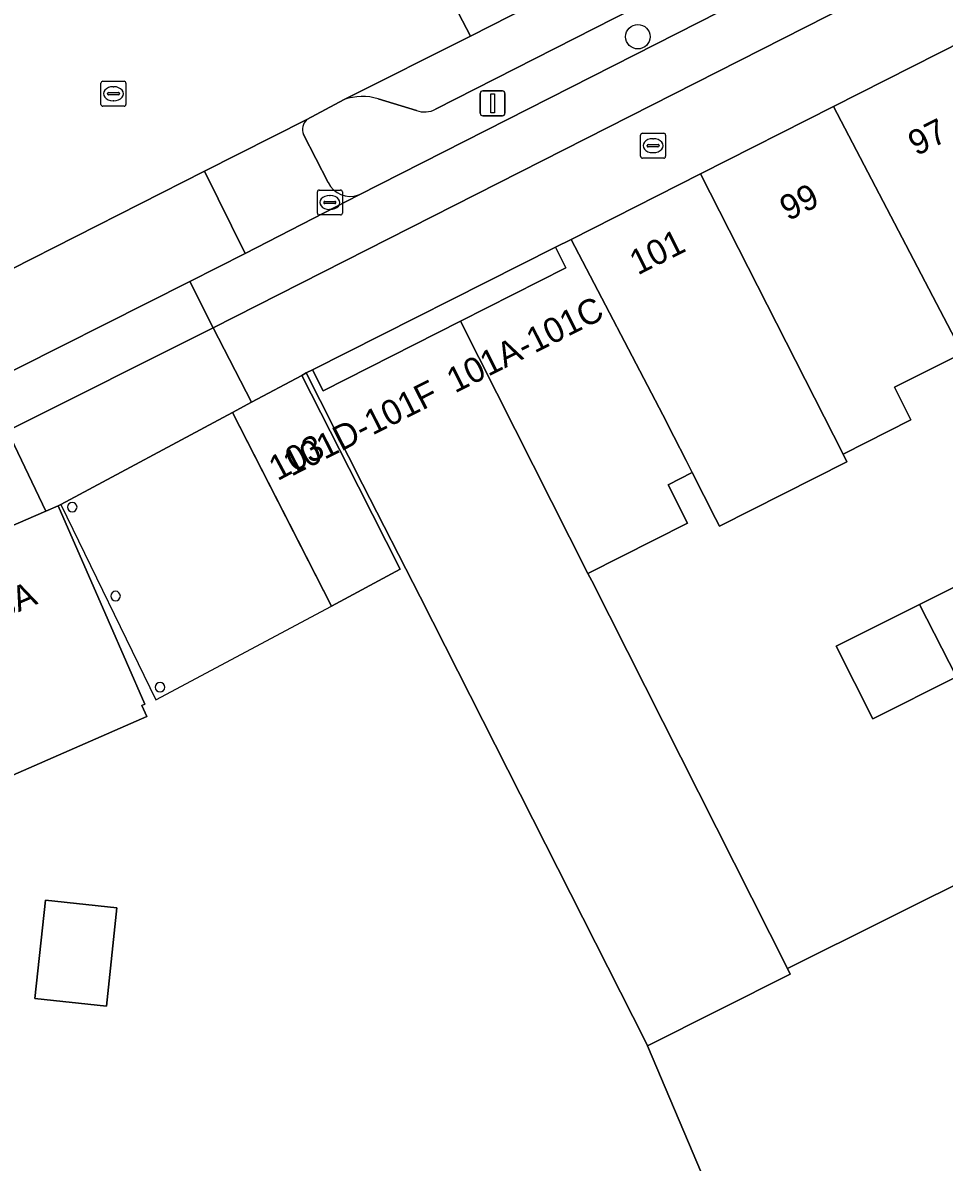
# Model space of a CAD drawing. Extents: x 158086 to 159499, y 382904 to 383981.
# Drawn here: x 158860.57 to 158897.48, y 383148.76 to 383194.39 of the extents above; entities that cross this region are included whole.
import ezdxf

# ---------------------------------------------------------------- set-up
doc = ezdxf.new("R2010")
doc.units = 0
for name, color, linetype in [('IMGEO_Berm_open', 7, 'Continuous'), ('IMGEO_Boom', 7, 'Continuous'), ('IMGEO_Brandkraan', 7, 'Continuous'), ('IMGEO_Erf', 7, 'Continuous'), ('IMGEO_Fietspad_gesloten', 7, 'Continuous'), ('IMGEO_Kolk', 7, 'Continuous'), ('IMGEO_Lichtmast', 7, 'Continuous'), ('IMGEO_Pand', 7, 'Continuous'), ('IMGEO_Pand_nummerreeks', 7, 'Continuous'), ('IMGEO_Pand_overbouw', 7, 'Continuous'), ('IMGEO_Parkeervlak_open', 7, 'Continuous'), ('IMGEO_Rijbaan_lokaal_gesloten', 7, 'Continuous'), ('IMGEO_Rijbaan_lokaal_open', 7, 'Continuous'), ('IMGEO_Rioolput', 7, 'Continuous'), ('IMGEO_Voetpad_open', 7, 'Continuous')]:
    doc.layers.add(name, color=color, linetype=linetype)

msp = doc.modelspace()

# ---------------------------------------------------------------- linework, layer by layer
at = {"layer": 'IMGEO_Berm_open'}
for points in [[(158934.379, 383218.139), (158933.615, 383219.659), (158877.108, 383190.925)], [(158874.019, 383187.49), (158934.379, 383218.139)], [(158873.446, 383191.309), (158871.951, 383190.514)], [(158876.342, 383190.872), (158874.809, 383191.341)], [(158871.823, 383189.913), (158872.804, 383187.991)]]:
    msp.add_lwpolyline(points, dxfattribs=at)
for centre, radius, start, end in [((158874.175, 383189.288), 2.148, 72.8436, 109.8463), ((158876.666, 383191.747), 0.933, 249.6598, 298.2562), ((158872.314, 383190.122), 0.534, 132.8704, 203.0834), ((158873.692, 383188.422), 0.987, 205.8683, 289.3145)]:
    msp.add_arc(centre, radius, start, end, dxfattribs=at)
at = {"layer": 'IMGEO_Boom'}
msp.add_circle((158885.208, 383193.827), 0.489, dxfattribs=at)
at = {"layer": 'IMGEO_Brandkraan'}
for p, q in [((158885.316, 383189.039), (158885.316, 383189.891)), ((158885.391, 383189.965), (158886.243, 383189.965)), ((158885.804, 383189.745), (158885.829, 383189.745)), ((158886.317, 383189.891), (158886.317, 383189.039)), ((158885.575, 383189.459), (158885.575, 383189.471)), ((158886.013, 383189.422), (158885.615, 383189.422)), ((158885.618, 383189.508), (158886.016, 383189.508)), ((158885.827, 383189.185), (158885.802, 383189.185)), ((158886.059, 383189.471), (158886.059, 383189.459)), ((158886.243, 383188.965), (158885.391, 383188.965))]:
    msp.add_line(p, q, dxfattribs=at)
for points in [[(158885.316, 383189.039), (158885.316, 383189.891)], [(158885.391, 383189.965), (158886.243, 383189.965)], [(158886.317, 383189.891), (158886.317, 383189.039)], [(158886.243, 383188.965), (158885.391, 383188.965)]]:
    msp.add_lwpolyline(points, dxfattribs=at)
for centre, radius, start, end in [((158885.393, 383189.889), 0.0765, 91.552, 178.448), ((158885.393, 383189.889), 0.0765, 91.552, 178.448), ((158886.241, 383189.889), 0.0765, 1.552, 88.448), ((158886.241, 383189.889), 0.0765, 1.552, 88.448), ((158885.615, 383189.468), 0.0403, 85.8775, 175.7526), ((158885.612, 383189.458), 0.0366, 178.938, 274.7102), ((158886.016, 383189.465), 0.043, 264.8664, 352.4533), ((158886.02, 383189.47), 0.0386, 1.7309, 96.639), ((158885.393, 383189.041), 0.0765, 181.552, 268.448), ((158885.393, 383189.041), 0.0765, 181.552, 268.448), ((158886.241, 383189.041), 0.0765, 271.552, 358.448), ((158886.241, 383189.041), 0.0765, 271.552, 358.448)]:
    msp.add_arc(centre, radius, start, end, dxfattribs=at)
for centre, major_axis, ratio, start_param, end_param in [((158885.803, 383189.465), (-0.387, 0.002), 0.722429, 4.712389, 7.853982), ((158885.828, 383189.465), (-0.39, 0.002), 0.717154, 1.570796, 4.712389)]:
    msp.add_ellipse(centre, major_axis=major_axis, ratio=ratio, start_param=start_param, end_param=end_param, dxfattribs=at)
at = {"layer": 'IMGEO_Erf'}
for points in [[(158872.178, 383180.494), (158872.604, 383179.655), (158878.106, 383182.441), (158882.329, 383184.579), (158881.915, 383185.397)], [(158896.486, 383171.099), (158899.834, 383172.778), (158901.297, 383169.86), (158897.966, 383168.19), (158894.614, 383166.51), (158893.151, 383169.427)], [(158861.481, 383159.254), (158864.34, 383158.949), (158863.921, 383155.013), (158861.062, 383155.317)]]:
    msp.add_lwpolyline(points, close=True, dxfattribs=at)
for points in [[(158898.209, 383181.162), (158895.489, 383179.789), (158896.145, 383178.49), (158893.425, 383177.116), (158893.582, 383176.808), (158888.476, 383174.231), (158888.321, 383174.539), (158887.388, 383176.372), (158886.418, 383175.879), (158887.192, 383174.344), (158883.21, 383172.334), (158883.361, 383172.036), (158891.196, 383156.515), (158899.184, 383160.496)], [(158887.939, 383147.875), (158885.588, 383153.415), (158885.511, 383153.594), (158876.484, 383171.398), (158874.185, 383175.907), (158871.926, 383180.367), (158871.746, 383180.263), (158874.015, 383175.806), (158875.694, 383172.508), (158872.934, 383171.032), (158871.252, 383174.328), (158868.978, 383178.782), (158862.093, 383175.099), (158861.987, 383175.042), (158863.993, 383170.463), (158865.464, 383167.106), (158865.342, 383167.053), (158865.536, 383166.613), (158859.956, 383164.168)]]:
    msp.add_lwpolyline(points, dxfattribs=at)
for centre, start, end in [((158862.557, 383174.992), 0, 180), ((158862.557, 383174.992), 180, 0), ((158864.292, 383171.432), 0, 180), ((158864.292, 383171.432), 180, 360), ((158866.07, 383167.782), 0, 180), ((158866.07, 383167.782), 180, 0)]:
    msp.add_arc(centre, 0.19, start, end, dxfattribs=at)
at = {"layer": 'IMGEO_Fietspad_gesloten'}
msp.add_lwpolyline([(158955.767, 383229.049), (158938.183, 383220.111), (158934.379, 383218.139), (158874.019, 383187.49), (158869.478, 383185.143), (158867.264, 383184.027), (158868.202, 383182.167), (158958.642, 383228.082)], dxfattribs=at)
msp.add_lwpolyline([(158868.202, 383182.167), (158867.264, 383184.027), (158858.726, 383179.723), (158859.959, 383178.045)], close=True, dxfattribs=at)
at = {"layer": 'IMGEO_Kolk'}
for p, q in [((158872.371, 383186.764), (158872.371, 383187.616)), ((158872.446, 383187.69), (158873.298, 383187.69)), ((158872.859, 383187.47), (158872.884, 383187.47)), ((158873.372, 383187.616), (158873.372, 383186.764)), ((158872.63, 383187.184), (158872.63, 383187.196)), ((158873.068, 383187.147), (158872.67, 383187.147)), ((158872.673, 383187.233), (158873.071, 383187.233)), ((158872.882, 383186.91), (158872.857, 383186.91)), ((158873.114, 383187.196), (158873.114, 383187.184)), ((158873.298, 383186.69), (158872.446, 383186.69))]:
    msp.add_line(p, q, dxfattribs=at)
for points in [[(158872.371, 383186.764), (158872.371, 383187.616)], [(158872.446, 383187.69), (158873.298, 383187.69)], [(158873.372, 383187.616), (158873.372, 383186.764)], [(158873.298, 383186.69), (158872.446, 383186.69)]]:
    msp.add_lwpolyline(points, dxfattribs=at)
for centre, radius, start, end in [((158872.448, 383187.614), 0.0765, 91.552, 178.448), ((158872.448, 383187.614), 0.0765, 91.552, 178.448), ((158873.296, 383187.614), 0.0765, 1.552, 88.448), ((158873.296, 383187.614), 0.0765, 1.552, 88.448), ((158872.67, 383187.193), 0.0403, 85.8775, 175.7526), ((158872.667, 383187.183), 0.0366, 178.938, 274.7102), ((158873.071, 383187.19), 0.043, 264.8664, 352.4533), ((158873.075, 383187.195), 0.0386, 1.7309, 96.639), ((158872.448, 383186.766), 0.0765, 181.552, 268.448), ((158872.448, 383186.766), 0.0765, 181.552, 268.448), ((158873.296, 383186.766), 0.0765, 271.552, 358.448), ((158873.296, 383186.766), 0.0765, 271.552, 358.448)]:
    msp.add_arc(centre, radius, start, end, dxfattribs=at)
for centre, major_axis, ratio, start_param, end_param in [((158872.858, 383187.19), (-0.387, 0.002), 0.722429, 4.712389, 7.853982), ((158872.883, 383187.19), (-0.39, 0.002), 0.717154, 1.570796, 4.712389)]:
    msp.add_ellipse(centre, major_axis=major_axis, ratio=ratio, start_param=start_param, end_param=end_param, dxfattribs=at)
at = {"layer": 'IMGEO_Lichtmast'}
for p, q in [((158878.894, 383190.761), (158878.894, 383191.561)), ((158878.894, 383191.561), (158878.894, 383190.761)), ((158878.994, 383191.661), (158879.784, 383191.661)), ((158879.784, 383191.661), (158878.994, 383191.661)), ((158879.884, 383191.561), (158879.884, 383190.761)), ((158879.884, 383190.761), (158879.884, 383191.561)), ((158879.784, 383190.661), (158878.994, 383190.661)), ((158878.994, 383190.661), (158879.784, 383190.661))]:
    msp.add_line(p, q, dxfattribs=at)
msp.add_lwpolyline([(158879.314, 383191.536), (158879.464, 383191.536), (158879.464, 383190.786), (158879.314, 383190.786), (158879.314, 383191.536)], dxfattribs=at)
for centre, start, end in [((158878.994, 383191.561), 90, 180), ((158878.994, 383191.561), 90, 180), ((158879.784, 383191.561), 0, 90), ((158879.784, 383191.561), 360, 90), ((158878.994, 383190.761), 180, 270), ((158878.994, 383190.761), 180, 270), ((158879.784, 383190.761), 270, 0), ((158879.784, 383190.761), 270, 0)]:
    msp.add_arc(centre, 0.1, start, end, dxfattribs=at)
at = {"layer": 'IMGEO_Pand'}
for points in [[(158898.286, 383193.686), (158893.049, 383191.034), (158897.173, 383183.144), (158898.209, 383181.162), (158898.316, 383180.957), (158900.333, 383181.976), (158900.774, 383182.199), (158900.986, 383182.306), (158901.487, 383181.312), (158903.913, 383182.537)], [(158893.049, 383191.034), (158887.717, 383188.335), (158893.425, 383177.116), (158896.145, 383178.49), (158895.489, 383179.789), (158898.209, 383181.162), (158897.173, 383183.144)], [(158887.717, 383188.335), (158882.53, 383185.708), (158886.207, 383178.694), (158886.649, 383177.825), (158887.139, 383176.863), (158887.388, 383176.372), (158888.321, 383174.539), (158888.476, 383174.231), (158893.582, 383176.808), (158893.425, 383177.116)], [(158882.53, 383185.708), (158881.915, 383185.397), (158882.329, 383184.579), (158878.106, 383182.441), (158883.21, 383172.334), (158887.192, 383174.344), (158886.418, 383175.879), (158887.388, 383176.372), (158887.139, 383176.863), (158886.649, 383177.825), (158886.207, 383178.694)], [(158883.21, 383172.334), (158878.106, 383182.441), (158872.604, 383179.655), (158872.178, 383180.494), (158871.926, 383180.367), (158874.185, 383175.907), (158876.484, 383171.398), (158885.511, 383153.594), (158885.588, 383153.415), (158891.312, 383156.286), (158891.196, 383156.515), (158883.361, 383172.036)], [(158871.746, 383180.263), (158869.739, 383179.189), (158868.978, 383178.782), (158871.252, 383174.328), (158872.934, 383171.032), (158875.694, 383172.508), (158874.015, 383175.806)], [(158855.445, 383172.209), (158859.237, 383164.591), (158859.275, 383164.22), (158859.827, 383164.462), (158859.956, 383164.168), (158865.536, 383166.613), (158865.342, 383167.053), (158865.464, 383167.106), (158863.993, 383170.463), (158861.987, 383175.042), (158861.498, 383174.83), (158858.865, 383173.69)], [(158897.966, 383168.19), (158901.297, 383169.86), (158899.834, 383172.778), (158896.486, 383171.099)], [(158897.966, 383168.19), (158896.486, 383171.099), (158893.151, 383169.427), (158894.614, 383166.51)], [(158887.939, 383147.875), (158898.944, 383122.004), (158899.424, 383122.212), (158899.146, 383122.854), (158912.658, 383128.709), (158912.925, 383128.092), (158913.102, 383128.169), (158899.184, 383160.496), (158891.196, 383156.515), (158891.312, 383156.286), (158885.588, 383153.415)], [(158861.481, 383159.254), (158861.062, 383155.317), (158863.921, 383155.013), (158864.34, 383158.949)]]:
    msp.add_lwpolyline(points, close=True, dxfattribs=at)
for centre, start, end in [((158862.557, 383174.992), 0, 180), ((158862.557, 383174.992), 180, 0), ((158864.292, 383171.432), 0, 180), ((158864.292, 383171.432), 180, 360), ((158866.07, 383167.782), 0, 180), ((158866.07, 383167.782), 180, 0)]:
    msp.add_arc(centre, 0.19, start, end, dxfattribs=at)
at = {"layer": 'IMGEO_Pand_overbouw'}
msp.add_lwpolyline([(158868.978, 383178.782), (158862.093, 383175.099), (158865.906, 383167.274), (158872.934, 383171.032)], close=True, dxfattribs=at)
at = {"layer": 'IMGEO_Parkeervlak_open'}
for points in [[(158953.486, 383231.854), (158932.711, 383221.414), (158878.508, 383193.847), (158873.446, 383191.309)], [(158877.108, 383190.925), (158933.615, 383219.659), (158937.429, 383221.586), (158951.341, 383228.53)], [(158874.809, 383191.341), (158876.342, 383190.872)]]:
    msp.add_lwpolyline(points, dxfattribs=at)
for centre, radius, start, end in [((158874.175, 383189.288), 2.148, 72.8436, 109.8463), ((158876.666, 383191.747), 0.933, 249.6598, 298.2562)]:
    msp.add_arc(centre, radius, start, end, dxfattribs=at)
at = {"layer": 'IMGEO_Rijbaan_lokaal_gesloten'}
msp.add_lwpolyline([(158939.858, 383231.815), (158876.412, 383199.523), (158875.748, 383199.167), (158878.508, 383193.847), (158932.711, 383221.414), (158953.486, 383231.854), (158954.389, 383232.21), (158958.685, 383233.567), (158957.462, 383235), (158956.461, 383236.535), (158955.766, 383237.98), (158955.119, 383239.894), (158951.686, 383237.796), (158950.446, 383237.021)], close=True, dxfattribs=at)
at = {"layer": 'IMGEO_Rijbaan_lokaal_open'}
for points in [[(158855.391, 383188.614), (158852.132, 383187.055), (158854.827, 383181.857), (158857.535, 383183.208), (158867.85, 383188.448), (158871.951, 383190.514), (158873.446, 383191.309), (158878.508, 383193.847), (158875.748, 383199.167), (158873.972, 383198.275)], [(158869.478, 383185.143), (158867.85, 383188.448), (158857.535, 383183.208)], [(158858.726, 383179.723), (158867.264, 383184.027), (158869.478, 383185.143)]]:
    msp.add_lwpolyline(points, dxfattribs=at)
at = {"layer": 'IMGEO_Rioolput'}
for p, q in [((158863.706, 383191.12), (158863.706, 383191.972)), ((158863.781, 383192.046), (158864.633, 383192.046)), ((158864.707, 383191.972), (158864.707, 383191.12)), ((158863.965, 383191.54), (158863.965, 383191.552)), ((158864.403, 383191.503), (158864.005, 383191.503)), ((158864.008, 383191.589), (158864.406, 383191.589)), ((158864.194, 383191.826), (158864.219, 383191.826)), ((158864.449, 383191.552), (158864.449, 383191.54)), ((158864.633, 383191.046), (158863.781, 383191.046)), ((158864.217, 383191.266), (158864.192, 383191.266))]:
    msp.add_line(p, q, dxfattribs=at)
for points in [[(158863.706, 383191.12), (158863.706, 383191.972)], [(158863.781, 383192.046), (158864.633, 383192.046)], [(158864.707, 383191.972), (158864.707, 383191.12)], [(158864.633, 383191.046), (158863.781, 383191.046)]]:
    msp.add_lwpolyline(points, dxfattribs=at)
for centre, radius, start, end in [((158863.783, 383191.97), 0.0765, 91.552, 178.448), ((158863.783, 383191.97), 0.0765, 91.552, 178.448), ((158864.631, 383191.97), 0.0765, 1.552, 88.448), ((158864.631, 383191.97), 0.0765, 1.552, 88.448), ((158864.005, 383191.549), 0.0403, 85.8775, 175.7526), ((158864.002, 383191.539), 0.0366, 178.938, 274.7102), ((158864.406, 383191.546), 0.043, 264.8664, 352.4533), ((158864.41, 383191.551), 0.0386, 1.7309, 96.639), ((158863.783, 383191.122), 0.0765, 181.552, 268.448), ((158863.783, 383191.122), 0.0765, 181.552, 268.448), ((158864.631, 383191.122), 0.0765, 271.552, 358.448), ((158864.631, 383191.122), 0.0765, 271.552, 358.448)]:
    msp.add_arc(centre, radius, start, end, dxfattribs=at)
for centre, major_axis, ratio, start_param, end_param in [((158864.193, 383191.546), (-0.387, 0.002), 0.722429, 4.712389, 7.853982), ((158864.218, 383191.546), (-0.39, 0.002), 0.717154, 1.570796, 4.712389)]:
    msp.add_ellipse(centre, major_axis=major_axis, ratio=ratio, start_param=start_param, end_param=end_param, dxfattribs=at)
at = {"layer": 'IMGEO_Voetpad_open'}
for points in [[(158958.642, 383228.082), (158868.202, 383182.167), (158869.739, 383179.189), (158871.746, 383180.263), (158871.926, 383180.367), (158872.178, 383180.494), (158881.915, 383185.397), (158882.53, 383185.708), (158887.717, 383188.335), (158893.049, 383191.034), (158898.286, 383193.686), (158902.902, 383196.023), (158907.494, 383198.348), (158908.386, 383198.799), (158909.279, 383199.249), (158914.098, 383201.676), (158919.952, 383204.624)], [(158871.951, 383190.514), (158867.85, 383188.448), (158869.478, 383185.143), (158874.019, 383187.49)], [(158872.804, 383187.991), (158871.823, 383189.913)], [(158835.861, 383163.725), (158841.474, 383166.156), (158847.086, 383168.587), (158849.517, 383169.641), (158855.445, 383172.209), (158858.865, 383173.69), (158861.498, 383174.83), (158859.959, 383178.045), (158859.134, 383177.597), (158857.375, 383176.704)]]:
    msp.add_lwpolyline(points, dxfattribs=at)
msp.add_lwpolyline([(158861.987, 383175.042), (158862.093, 383175.099), (158868.978, 383178.782), (158869.739, 383179.189), (158868.202, 383182.167), (158859.959, 383178.045), (158861.498, 383174.83)], close=True, dxfattribs=at)
for centre, radius, start, end in [((158872.314, 383190.122), 0.534, 132.8704, 203.0834), ((158873.692, 383188.422), 0.987, 205.8683, 289.3145)]:
    msp.add_arc(centre, radius, start, end, dxfattribs=at)

# ---------------------------------------------------------------- texts
at = {"layer": 'IMGEO_Pand_nummerreeks'}
for s, rotation, p in [('97', 26.8545, (158896.363, 383189.035)), ('99', 26.8545, (158891.223, 383186.433)), ('101', 26.6597, (158885.202, 383184.264)), ('101A-101C', 26.654, (158877.88, 383179.541)), ('101D-101F', 26.8545, (158871.33, 383176.207)), ('103', 28.1487, (158870.775, 383176.023)), ('103A', 23.4149, (158858.351, 383169.893))]:
    msp.add_text(s, height=1, rotation=rotation, dxfattribs=at).set_placement(p)

doc.saveas('drawing.dxf')
